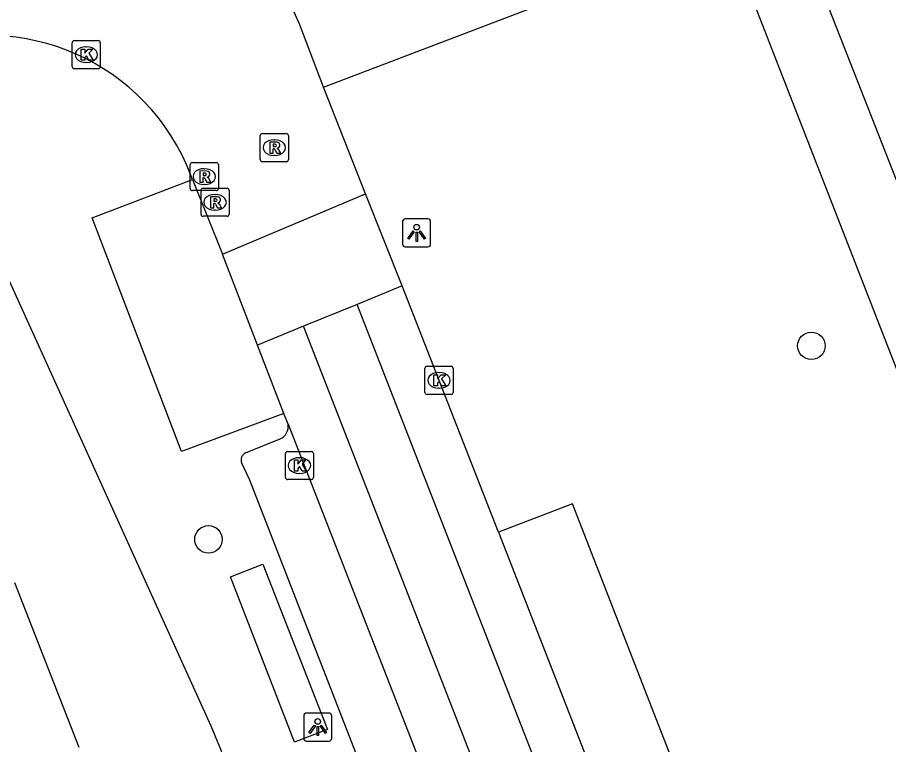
# Model space of a CAD drawing. Extents: x 159689 to 160786, y 387323 to 388339.
# Drawn here: x 160120.86 to 160151.87, y 387952.25 to 387978.14 of the extents above; entities that cross this region are included whole.
import ezdxf

# ---------------------------------------------------------------- set-up
doc = ezdxf.new("R2010")
doc.units = 0
for name, color, linetype in [('IMGEO_Boom', 7, 'Continuous'), ('IMGEO_Kolk', 7, 'Continuous'), ('IMGEO_Lichtpunt', 7, 'Continuous'), ('IMGEO_Pand', 7, 'Continuous'), ('IMGEO_Parkeervlak_open', 7, 'Continuous'), ('IMGEO_Rijbaan_lokaal_gesloten', 7, 'Continuous'), ('IMGEO_Rijbaan_lokaal_open', 7, 'Continuous'), ('IMGEO_Rioolput', 7, 'Continuous'), ('IMGEO_Voetpad_halfverhard', 7, 'Continuous'), ('IMGEO_Voetpad_open', 7, 'Continuous')]:
    doc.layers.add(name, color=color, linetype=linetype)

msp = doc.modelspace()

# ---------------------------------------------------------------- linework, layer by layer
at = {"layer": 'IMGEO_Boom'}
for centre in [(160149.124, 387966.445), (160127.658, 387959.557)]:
    msp.add_circle(centre, 0.489, dxfattribs=at)
at = {"layer": 'IMGEO_Kolk'}
for p, q in [((160122.882, 387977.312), (160123.734, 387977.312)), ((160122.807, 387976.386), (160122.807, 387977.238)), ((160123.295, 387977.092), (160123.32, 387977.092)), ((160123.808, 387977.238), (160123.808, 387976.386)), ((160123.318, 387976.532), (160123.293, 387976.532)), ((160123.734, 387976.312), (160122.882, 387976.312)), ((160135.367, 387964.791), (160135.367, 387965.643)), ((160135.442, 387965.717), (160136.294, 387965.717)), ((160136.368, 387965.643), (160136.368, 387964.791)), ((160135.855, 387965.497), (160135.88, 387965.497)), ((160135.878, 387964.937), (160135.853, 387964.937)), ((160136.294, 387964.717), (160135.442, 387964.717)), ((160130.397, 387961.759), (160130.397, 387962.611)), ((160130.472, 387962.685), (160131.324, 387962.685)), ((160130.885, 387962.465), (160130.91, 387962.465)), ((160131.398, 387962.611), (160131.398, 387961.759)), ((160130.908, 387961.905), (160130.883, 387961.905)), ((160131.324, 387961.685), (160130.472, 387961.685))]:
    msp.add_line(p, q, dxfattribs=at)
for points in [[(160122.882, 387977.312), (160123.734, 387977.312)], [(160122.807, 387976.386), (160122.807, 387977.238)], [(160123.128, 387977.012), (160123.251, 387977.012), (160123.251, 387976.861), (160123.381, 387977.012), (160123.545, 387977.012), (160123.399, 387976.861), (160123.552, 387976.612), (160123.4, 387976.612), (160123.315, 387976.776), (160123.251, 387976.709), (160123.251, 387976.612), (160123.128, 387976.612), (160123.128, 387977.012)], [(160123.808, 387977.238), (160123.808, 387976.386)], [(160123.734, 387976.312), (160122.882, 387976.312)], [(160135.367, 387964.791), (160135.367, 387965.643)], [(160135.442, 387965.717), (160136.294, 387965.717)], [(160136.368, 387965.643), (160136.368, 387964.791)], [(160135.688, 387965.417), (160135.811, 387965.417), (160135.811, 387965.266), (160135.941, 387965.417), (160136.105, 387965.417), (160135.959, 387965.266), (160136.112, 387965.017), (160135.96, 387965.017), (160135.875, 387965.181), (160135.811, 387965.114), (160135.811, 387965.017), (160135.688, 387965.017), (160135.688, 387965.417)], [(160136.294, 387964.717), (160135.442, 387964.717)], [(160130.397, 387961.759), (160130.397, 387962.611)], [(160130.472, 387962.685), (160131.324, 387962.685)], [(160131.398, 387962.611), (160131.398, 387961.759)], [(160130.718, 387962.385), (160130.841, 387962.385), (160130.841, 387962.234), (160130.971, 387962.385), (160131.135, 387962.385), (160130.989, 387962.234), (160131.142, 387961.985), (160130.99, 387961.985), (160130.905, 387962.149), (160130.841, 387962.082), (160130.841, 387961.985), (160130.718, 387961.985), (160130.718, 387962.385)], [(160131.324, 387961.685), (160130.472, 387961.685)]]:
    msp.add_lwpolyline(points, dxfattribs=at)
for centre, start, end in [((160122.884, 387977.236), 91.552, 178.448), ((160122.884, 387977.236), 91.552, 178.448), ((160123.732, 387977.236), 1.552, 88.448), ((160123.732, 387977.236), 1.552, 88.448), ((160122.884, 387976.388), 181.552, 268.448), ((160122.884, 387976.388), 181.552, 268.448), ((160123.732, 387976.388), 271.552, 358.448), ((160123.732, 387976.388), 271.552, 358.448), ((160135.444, 387965.641), 91.552, 178.448), ((160135.444, 387965.641), 91.552, 178.448), ((160136.292, 387965.641), 1.552, 88.448), ((160136.292, 387965.641), 1.552, 88.448), ((160135.444, 387964.793), 181.552, 268.448), ((160135.444, 387964.793), 181.552, 268.448), ((160136.292, 387964.793), 271.552, 358.448), ((160136.292, 387964.793), 271.552, 358.448), ((160130.474, 387962.609), 91.552, 178.448), ((160130.474, 387962.609), 91.552, 178.448), ((160131.322, 387962.609), 1.552, 88.448), ((160131.322, 387962.609), 1.552, 88.448), ((160130.474, 387961.761), 181.552, 268.448), ((160130.474, 387961.761), 181.552, 268.448), ((160131.322, 387961.761), 271.552, 358.448), ((160131.322, 387961.761), 271.552, 358.448)]:
    msp.add_arc(centre, 0.0765, start, end, dxfattribs=at)
for centre, major_axis, ratio, start_param, end_param in [((160123.294, 387976.812), (-0.387, 0.002), 0.722429, 4.712389, 7.853982), ((160123.319, 387976.812), (-0.39, 0.002), 0.717154, 1.570796, 4.712389), ((160135.854, 387965.217), (-0.387, 0.002), 0.722429, 4.712389, 7.853982), ((160135.879, 387965.217), (-0.39, 0.002), 0.717154, 1.570796, 4.712389), ((160130.884, 387962.185), (-0.387, 0.002), 0.722429, 4.712389, 7.853982), ((160130.909, 387962.185), (-0.39, 0.002), 0.717154, 1.570796, 4.712389)]:
    msp.add_ellipse(centre, major_axis=major_axis, ratio=ratio, start_param=start_param, end_param=end_param, dxfattribs=at)
at = {"layer": 'IMGEO_Lichtpunt'}
for p, q in [((160134.573, 387970.872), (160134.573, 387970.065)), ((160134.573, 387970.872), (160134.573, 387970.065)), ((160135.475, 387970.967), (160134.667, 387970.967)), ((160135.475, 387970.967), (160134.667, 387970.967)), ((160135.569, 387970.065), (160135.569, 387970.872)), ((160135.569, 387970.065), (160135.569, 387970.872)), ((160134.667, 387969.971), (160135.475, 387969.971)), ((160134.667, 387969.971), (160135.475, 387969.971)), ((160131.051, 387953.276), (160131.051, 387952.469)), ((160131.051, 387953.276), (160131.051, 387952.469)), ((160131.953, 387953.371), (160131.145, 387953.371)), ((160131.953, 387953.371), (160131.145, 387953.371)), ((160132.047, 387952.469), (160132.047, 387953.276)), ((160132.047, 387952.469), (160132.047, 387953.276)), ((160131.145, 387952.375), (160131.953, 387952.375)), ((160131.145, 387952.375), (160131.953, 387952.375))]:
    msp.add_line(p, q, dxfattribs=at)
for points in [[(160134.947, 387970.536), (160134.986, 387970.508), (160134.798, 387970.246), (160134.76, 387970.273), (160134.947, 387970.536)], [(160135.049, 387970.488), (160135.096, 387970.488), (160135.096, 387970.166), (160135.049, 387970.166), (160135.049, 387970.488)], [(160135.159, 387970.508), (160135.197, 387970.535), (160135.384, 387970.273), (160135.345, 387970.245), (160135.159, 387970.508)], [(160131.425, 387952.94), (160131.464, 387952.912), (160131.276, 387952.65), (160131.238, 387952.677), (160131.425, 387952.94)], [(160131.527, 387952.892), (160131.574, 387952.892), (160131.574, 387952.57), (160131.527, 387952.57), (160131.527, 387952.892)], [(160131.637, 387952.912), (160131.675, 387952.939), (160131.862, 387952.677), (160131.823, 387952.649), (160131.637, 387952.912)]]:
    msp.add_lwpolyline(points, dxfattribs=at)
for centre in [(160135.072, 387970.67), (160131.55, 387953.074)]:
    msp.add_circle(centre, 0.0994, dxfattribs=at)
for centre, start, end in [((160134.667, 387970.872), 90, 180), ((160134.667, 387970.872), 90, 180), ((160135.475, 387970.872), 0, 90), ((160135.475, 387970.872), 0, 90), ((160134.667, 387970.065), 180, 270), ((160134.667, 387970.065), 180, 270), ((160135.475, 387970.065), 270, 0), ((160135.475, 387970.065), 270, 360), ((160131.145, 387953.276), 90, 180), ((160131.145, 387953.276), 90, 180), ((160131.953, 387953.276), 0, 90), ((160131.953, 387953.276), 0, 90), ((160131.145, 387952.469), 180, 270), ((160131.145, 387952.469), 180, 270), ((160131.953, 387952.469), 270, 0), ((160131.953, 387952.469), 270, 360)]:
    msp.add_arc(centre, 0.0946, start, end, dxfattribs=at)
at = {"layer": 'IMGEO_Pand'}
msp.add_lwpolyline([(160120.754, 387958.026), (160123.043, 387952.16)], dxfattribs=at)
at = {"layer": 'IMGEO_Parkeervlak_open'}
msp.add_lwpolyline([(160148.978, 387931.586), (160151.591, 387932.646), (160140.621, 387960.823), (160137.991, 387959.814)], dxfattribs=at)
at = {"layer": 'IMGEO_Rijbaan_lokaal_gesloten'}
for points in [[(160134.554, 387968.586), (160132.955, 387967.915)], [(160137.991, 387959.814), (160135.868, 387965.217), (160134.554, 387968.586)], [(160149.838, 387924.597), (160132.955, 387967.915)], [(160131.042, 387967.15), (160129.403, 387966.471)], [(160147.944, 387923.815), (160131.042, 387967.15)], [(160130.344, 387964.037), (160129.403, 387966.471)], [(160130.492, 387963.653), (160130.344, 387964.037)], [(160130.492, 387963.653), (160146.047, 387923.792)], [(160137.991, 387959.814), (160143.514, 387945.629), (160148.978, 387931.586)]]:
    msp.add_lwpolyline(points, dxfattribs=at)
at = {"layer": 'IMGEO_Rijbaan_lokaal_open'}
for points in [[(160131.76, 387975.659), (160130.909, 387977.87), (160130.712, 387978.33)], [(160133.244, 387971.861), (160131.76, 387975.659)], [(160127.09, 387972.373), (160126.878, 387972.903)], [(160127.09, 387972.373), (160128.159, 387969.706)], [(160128.159, 387969.706), (160133.244, 387971.861)], [(160134.554, 387968.586), (160133.244, 387971.861)], [(160129.403, 387966.471), (160128.159, 387969.706)], [(160132.955, 387967.915), (160131.042, 387967.15)]]:
    msp.add_lwpolyline(points, dxfattribs=at)
msp.add_arc((160119.812, 387969.76), 7.734, 23.9815, 113.7029, dxfattribs=at)
at = {"layer": 'IMGEO_Rioolput'}
for p, q in [((160129.504, 387973.077), (160129.504, 387973.929)), ((160129.579, 387974.003), (160130.431, 387974.003)), ((160130.505, 387973.929), (160130.505, 387973.077)), ((160129.992, 387973.783), (160130.017, 387973.783)), ((160127.085, 387972.972), (160127.937, 387972.972)), ((160130.431, 387973.003), (160129.579, 387973.003)), ((160130.015, 387973.223), (160129.99, 387973.223)), ((160127.01, 387972.046), (160127.01, 387972.898)), ((160127.498, 387972.752), (160127.523, 387972.752)), ((160128.011, 387972.898), (160128.011, 387972.046)), ((160127.468, 387972.057), (160128.32, 387972.057)), ((160127.521, 387972.192), (160127.496, 387972.192)), ((160127.937, 387971.972), (160127.085, 387971.972)), ((160127.393, 387971.131), (160127.393, 387971.983)), ((160127.881, 387971.837), (160127.906, 387971.837)), ((160128.394, 387971.983), (160128.394, 387971.131)), ((160127.904, 387971.277), (160127.879, 387971.277)), ((160128.32, 387971.057), (160127.468, 387971.057))]:
    msp.add_line(p, q, dxfattribs=at)
for points in [[(160129.504, 387973.077), (160129.504, 387973.929)], [(160129.579, 387974.003), (160130.431, 387974.003)], [(160130.505, 387973.929), (160130.505, 387973.077)], [(160130.093, 387973.701), (160129.841, 387973.703), (160129.841, 387973.303)], [(160130.019, 387973.622), (160129.965, 387973.622), (160129.965, 387973.541)], [(160129.841, 387973.303), (160129.965, 387973.303), (160129.965, 387973.465), (160129.976, 387973.465)], [(160129.965, 387973.541), (160130.017, 387973.541)], [(160130.023, 387973.436), (160130.094, 387973.303), (160130.234, 387973.303), (160130.169, 387973.429)], [(160127.085, 387972.972), (160127.937, 387972.972)], [(160130.431, 387973.003), (160129.579, 387973.003)], [(160127.01, 387972.046), (160127.01, 387972.898)], [(160127.599, 387972.67), (160127.347, 387972.672), (160127.347, 387972.272)], [(160128.011, 387972.898), (160128.011, 387972.046)], [(160127.347, 387972.272), (160127.471, 387972.272), (160127.471, 387972.434), (160127.482, 387972.434)], [(160127.525, 387972.591), (160127.471, 387972.591), (160127.471, 387972.51)], [(160127.471, 387972.51), (160127.523, 387972.51)], [(160127.529, 387972.405), (160127.6, 387972.272), (160127.74, 387972.272), (160127.675, 387972.398)], [(160127.468, 387972.057), (160128.32, 387972.057)], [(160127.937, 387971.972), (160127.085, 387971.972)], [(160127.393, 387971.131), (160127.393, 387971.983)], [(160127.982, 387971.755), (160127.73, 387971.757), (160127.73, 387971.357)], [(160128.394, 387971.983), (160128.394, 387971.131)], [(160127.73, 387971.357), (160127.854, 387971.357), (160127.854, 387971.519), (160127.865, 387971.519)], [(160127.908, 387971.676), (160127.854, 387971.676), (160127.854, 387971.595)], [(160127.854, 387971.595), (160127.906, 387971.595)], [(160127.912, 387971.49), (160127.983, 387971.357), (160128.123, 387971.357), (160128.058, 387971.483)], [(160128.32, 387971.057), (160127.468, 387971.057)]]:
    msp.add_lwpolyline(points, dxfattribs=at)
for centre, radius, start, end in [((160129.581, 387973.927), 0.0765, 91.552, 178.448), ((160129.581, 387973.927), 0.0765, 91.552, 178.448), ((160130.429, 387973.927), 0.0765, 1.552, 88.448), ((160130.429, 387973.927), 0.0765, 1.552, 88.448), ((160130.025, 387973.526), 0.0964, 77.0061, 93.1865), ((160130.039, 387973.583), 0.0378, 276.6634, 79.6772), ((160130.092, 387973.591), 0.109, 350.3612, 89.416), ((160130.09, 387973.591), 0.112, 277.5842, 350.9817), ((160129.975, 387973.412), 0.0533, 26.0293, 88.6989), ((160130.001, 387973.73), 0.19, 274.7715, 282.9687), ((160130.074, 387973.376), 0.108, 29.5134, 73.7905), ((160127.087, 387972.896), 0.0765, 91.552, 178.448), ((160127.087, 387972.896), 0.0765, 91.552, 178.448), ((160127.935, 387972.896), 0.0765, 1.552, 88.448), ((160127.935, 387972.896), 0.0765, 1.552, 88.448), ((160129.581, 387973.079), 0.0765, 181.552, 268.448), ((160129.581, 387973.079), 0.0765, 181.552, 268.448), ((160130.429, 387973.079), 0.0765, 271.552, 358.448), ((160130.429, 387973.079), 0.0765, 271.552, 358.448), ((160127.598, 387972.56), 0.109, 350.3612, 89.416), ((160127.481, 387972.381), 0.0533, 26.0293, 88.6989), ((160127.507, 387972.699), 0.19, 274.7715, 282.9687), ((160127.531, 387972.495), 0.0964, 77.0061, 93.1865), ((160127.545, 387972.552), 0.0378, 276.6634, 79.6772), ((160127.596, 387972.56), 0.112, 277.5842, 350.9817), ((160127.58, 387972.345), 0.108, 29.5134, 73.7905), ((160127.087, 387972.048), 0.0765, 181.552, 268.448), ((160127.087, 387972.048), 0.0765, 181.552, 268.448), ((160127.47, 387971.981), 0.0765, 91.552, 178.448), ((160127.47, 387971.981), 0.0765, 91.552, 178.448), ((160127.935, 387972.048), 0.0765, 271.552, 358.448), ((160127.935, 387972.048), 0.0765, 271.552, 358.448), ((160128.318, 387971.981), 0.0765, 1.552, 88.448), ((160128.318, 387971.981), 0.0765, 1.552, 88.448), ((160127.981, 387971.645), 0.109, 350.3612, 89.416), ((160127.864, 387971.466), 0.0533, 26.0293, 88.6989), ((160127.89, 387971.784), 0.19, 274.7715, 282.9687), ((160127.914, 387971.58), 0.0964, 77.0061, 93.1865), ((160127.928, 387971.637), 0.0378, 276.6634, 79.6772), ((160127.979, 387971.645), 0.112, 277.5842, 350.9817), ((160127.963, 387971.43), 0.108, 29.5134, 73.7905), ((160127.47, 387971.133), 0.0765, 181.552, 268.448), ((160127.47, 387971.133), 0.0765, 181.552, 268.448), ((160128.318, 387971.133), 0.0765, 271.552, 358.448), ((160128.318, 387971.133), 0.0765, 271.552, 358.448)]:
    msp.add_arc(centre, radius, start, end, dxfattribs=at)
for centre, major_axis, ratio, start_param, end_param in [((160129.991, 387973.503), (-0.387, 0.002), 0.722429, 4.712389, 7.853982), ((160130.016, 387973.503), (-0.39, 0.002), 0.717154, 1.570796, 4.712389), ((160127.497, 387972.472), (-0.387, 0.002), 0.722429, 4.712389, 7.853982), ((160127.522, 387972.472), (-0.39, 0.002), 0.717154, 1.570796, 4.712389), ((160127.88, 387971.557), (-0.387, 0.002), 0.722429, 4.712389, 7.853982), ((160127.905, 387971.557), (-0.39, 0.002), 0.717154, 1.570796, 4.712389)]:
    msp.add_ellipse(centre, major_axis=major_axis, ratio=ratio, start_param=start_param, end_param=end_param, dxfattribs=at)
at = {"layer": 'IMGEO_Voetpad_halfverhard'}
for points in [[(160146.101, 387981.164), (160161.804, 387940.861), (160165.633, 387931.034)], [(160152.156, 387972.348), (160149.641, 387978.766)]]:
    msp.add_lwpolyline(points, dxfattribs=at)
at = {"layer": 'IMGEO_Voetpad_open'}
for points in [[(160131.76, 387975.659), (160138.864, 387978.366), (160142.324, 387979.675), (160146.101, 387981.164)], [(160130.344, 387964.037), (160126.704, 387962.687), (160123.522, 387971.006), (160127.09, 387972.373)], [(160141.297, 387918.886), (160132.396, 387941.704), (160127.759, 387952.904), (160120.305, 387969.359)], [(160128.982, 387962.633), (160130.211, 387963.131)], [(160143.916, 387923.629), (160129.136, 387961.665), (160128.848, 387962.268)], [(160130.726, 387952.341), (160128.445, 387958.224), (160129.596, 387958.671), (160131.893, 387952.786), (160130.726, 387952.341)]]:
    msp.add_lwpolyline(points, dxfattribs=at)
for centre, radius, start, end in [((160130.018, 387963.572), 0.481, 293.6899, 9.7217), ((160129.089, 387962.387), 0.269, 113.5267, 206.1545)]:
    msp.add_arc(centre, radius, start, end, dxfattribs=at)

doc.saveas('drawing.dxf')
